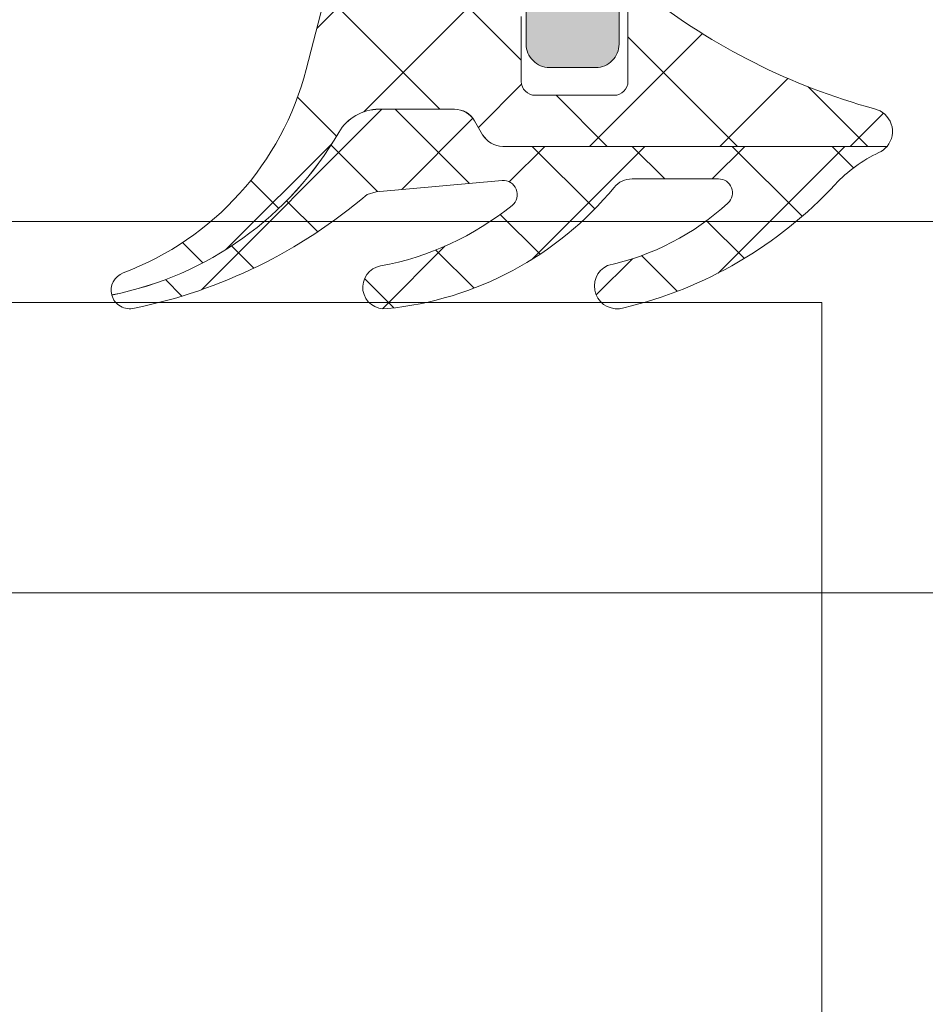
# Model space of a CAD drawing. Header units: millimetres. Extents: x 144573 to 336993, y 74252 to 247042.
# Tile 583 of 656: x 200131 to 200150, y 198251 to 198273. Entities that reach past the tile are written whole.
import ezdxf

# ---------------------------------------------------------------- set-up
doc = ezdxf.new("R2010")
doc.units = ezdxf.units.MM
doc.layers.add('FASÁDA DETAILNÍ', color=255, linetype='Continuous', lineweight=0)
doc.layers.add('NOVA', color=255, linetype='Continuous', lineweight=0)

# ---------------------------------------------------------------- blocks, each defined once
blk = doc.blocks.new('A$C69D17D4D')
at = {"layer": 'FASÁDA DETAILNÍ'}
h = blk.add_hatch(dxfattribs=at)
h.set_pattern_fill('ANSI37', color=256, scale=0.625, angle=270, style=0)
h.set_pattern_definition([(315, (-22992.49474955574, 24904.81811234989), (1.403165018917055, 1.403165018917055), []), (44.99999999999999, (-22992.49474955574, 24904.81811234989), (-1.403165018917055, 1.403165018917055), [])])
edge = h.paths.add_edge_path()
edge.add_ellipse((-23001.38166507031, 24900.19755051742), major_axis=(-5.03946705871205, 0), ratio=1, start_angle=274.9644612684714, end_angle=330.2082155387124)
edge.add_ellipse((-23005.49474955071, 24902.55235072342), major_axis=(-0.3000000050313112, 0), ratio=1, start_angle=330.207827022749, end_angle=359.9993073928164)
edge.add_line((-23005.79474955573, 24902.5523543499), (-23005.79475255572, 24902.01807034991))
edge.add_ellipse((-23005.494752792, 24902.01806911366), major_axis=(-0.2999997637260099, 0), ratio=1, start_angle=-0.0002361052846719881, end_angle=90.00004512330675)
edge.add_line((-23005.49475255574, 24901.71806934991), (-23003.94475555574, 24901.71806934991))
edge.add_ellipse((-23003.9447631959, 24901.41805870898), major_axis=(-0.3000106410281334, 0), ratio=1, start_angle=180.0043239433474, end_angle=269.99854088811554, ccw=False)
edge.add_line((-23003.64475255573, 24901.4180813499), (-23003.64474155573, 24900.01809934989))
edge.add_ellipse((-23003.34475171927, 24900.01810218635), major_axis=(-0.2999898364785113, 0), ratio=1, start_angle=0.0005417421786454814, end_angle=89.99964925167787)
edge.add_line((-23003.34475355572, 24899.71811234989), (-23001.64474155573, 24899.71811234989))
edge.add_ellipse((-23001.64474869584, 24900.01812249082), major_axis=(-0.3000101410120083, 0), ratio=1, start_angle=90.00136361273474, end_angle=179.9955805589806)
edge.add_line((-23001.34473855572, 24900.01809934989), (-23001.34474955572, 24901.5819303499))
edge.add_ellipse((-23001.04359049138, 24901.61478737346), major_axis=(-0.3029461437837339, 0), ratio=1, start_angle=-103.48357731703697, end_angle=6.226450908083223, ccw=False)
edge.add_ellipse((-22992.33866736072, 24912.93075169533), major_axis=(-14.00076634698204, 0), ratio=1, start_angle=51.92437992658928, end_angle=74.69826779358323)
edge.add_ellipse((-22996.14538093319, 24898.93851392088), major_axis=(-0.5004721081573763, 0), ratio=1, start_angle=140.1933656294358, end_angle=257.08239147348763, ccw=False)
edge.add_line((-22995.76091355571, 24898.61811234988), (-23004.04419255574, 24898.61811234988))
edge.add_ellipse((-23004.04419202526, 24899.11811205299), major_axis=(-0.499999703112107, 0), ratio=1, start_angle=29.99998035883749, end_angle=89.99993921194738, ccw=False)
edge.add_line((-23004.47720455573, 24898.86811234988), (-23004.65041055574, 24899.1681123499))
edge.add_ellipse((-23005.08342308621, 24898.91811264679), major_axis=(-0.4999997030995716, 0), ratio=1, start_angle=209.9999803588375, end_angle=269.9999392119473)
edge.add_line((-23005.08342255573, 24899.4181123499), (-23006.71277055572, 24899.4181123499))
edge.add_ellipse((-23006.71277133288, 24898.41811299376), major_axis=(-0.9999993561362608, 0), ratio=1, start_angle=269.9999554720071, end_angle=329.9496611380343)
edge.add_ellipse((-23013.89715204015, 24902.57443977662), major_axis=(-7.300023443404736, 0), ratio=1, start_angle=101.28555368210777, end_angle=149.9496454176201, ccw=False)
edge.add_ellipse((-23012.0819199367, 24895.51810276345), major_axis=(-0.3999905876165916, 0), ratio=1, start_angle=-69.4981705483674, end_angle=14.85297522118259, ccw=False)
edge.add_ellipse((-23014.4559868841, 24901.86720088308), major_axis=(-6.378448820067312, 0), ratio=1, start_angle=110.5018745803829, end_angle=165.5474022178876)
edge.add_line((-23008.27938755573, 24900.2752743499), (-23007.91580055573, 24901.6859813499))
edge.add_line((-23007.91580055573, 24901.6859813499), (-23007.70568755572, 24902.54868234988))
edge.add_ellipse((-23002.36906483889, 24901.218117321), major_axis=(-5.499995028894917, 0), ratio=1, start_angle=269.9999657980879, end_angle=346.00004503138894, ccw=False)
edge.add_line((-23002.36906155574, 24906.71811234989), (-22989.95103355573, 24906.71811234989))
edge.add_line((-22989.95103355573, 24906.71811234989), (-22988.58797655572, 24906.43049334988))
edge.add_ellipse((-22988.48474394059, 24906.91971968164), major_axis=(-0.499999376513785, 0), ratio=1, start_angle=78.08469922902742, end_angle=139.7162484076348)
edge.add_line((-22988.10331855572, 24906.59643334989), (-22986.52970755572, 24908.45304134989))
edge.add_ellipse((-22985.95756855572, 24907.96811184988), major_axis=(-0.7499997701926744, 0), ratio=1, start_angle=139.716293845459, end_angle=319.71629384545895, ccw=False)
edge.add_line((-22985.38542955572, 24907.48318234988), (-22987.34471555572, 24905.17153834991))
edge.add_ellipse((-22988.10756716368, 24905.81811051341), major_axis=(-0.999999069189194, 0), ratio=1, start_angle=78.08475213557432, end_angle=139.7163013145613, ccw=False)
edge.add_line((-22988.31403155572, 24904.83965734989), (-22990.10756855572, 24905.21811234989))
edge.add_line((-22990.10756855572, 24905.21811234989), (-23001.81776955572, 24905.21811234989))
h = blk.add_hatch(color=256, dxfattribs=at)
edge = h.paths.add_edge_path()
edge.add_line((-22987.99474955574, 24902.4181123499), (-22988.36795455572, 24902.11811234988))
edge.add_line((-22988.36795455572, 24902.11811234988), (-22992.34115955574, 24902.11811234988))
edge.add_ellipse((-22992.34115795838, 24904.11811955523), major_axis=(-2.000007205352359, 0), ratio=1, start_angle=60.000066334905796, end_angle=89.99995423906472, ccw=False)
edge.add_line((-22993.34115955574, 24902.38606134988), (-22994.31821155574, 24902.95016334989))
edge.add_ellipse((-22995.31821315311, 24901.21810514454), major_axis=(-2.000007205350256, 0), ratio=1, start_angle=240.0000663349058, end_angle=269.9999542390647)
edge.add_line((-22995.31821155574, 24903.21811234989), (-23001.03804555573, 24903.21811234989))
edge.add_ellipse((-23001.03804592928, 24902.71811272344), major_axis=(-0.4999996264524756, 0), ratio=1, start_angle=-90.00004280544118, end_angle=4.280544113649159e-05)
edge.add_line((-23001.53804555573, 24902.71811234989), (-23001.53804555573, 24900.81811234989))
edge.add_ellipse((-23002.03778756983, 24900.817854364), major_axis=(-0.499742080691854, 0), ratio=1, start_angle=89.9704217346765, end_angle=180.0295782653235, ccw=False)
edge.add_line((-23002.03804555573, 24900.31811234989), (-23003.03804555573, 24900.31811234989))
edge.add_ellipse((-23003.03830354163, 24900.817854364), major_axis=(-0.499742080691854, 0), ratio=1, start_angle=-0.029578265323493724, end_angle=90.0295782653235, ccw=False)
edge.add_line((-23003.53804555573, 24900.81811234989), (-23003.53804555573, 24901.81811234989))
edge.add_ellipse((-23004.03778501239, 24901.81837289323), major_axis=(-0.4997395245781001, 0), ratio=1, start_angle=179.9701283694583, end_angle=270.0298716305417)
edge.add_line((-23004.03804555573, 24902.31811234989), (-23005.03804555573, 24902.31811234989))
edge.add_ellipse((-23005.03829942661, 24902.81786047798), major_axis=(-0.4997481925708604, 0), ratio=1, start_angle=-0.02887693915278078, end_angle=90.02910611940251, ccw=False)
edge.add_line((-23005.53804755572, 24902.81811234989), (-23005.53804755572, 24903.05114334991))
edge.add_ellipse((-23005.0380483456, 24903.05114382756), major_axis=(-0.4999992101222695, 0), ratio=1, start_angle=-36.249313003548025, end_angle=5.4734981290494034e-05, ccw=False)
edge.add_ellipse((-23002.53804498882, 24901.21810592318), major_axis=(-3.600006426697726, 0), ratio=1, start_angle=270.0000408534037, end_angle=323.75061391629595, ccw=False)
edge.add_line((-23002.53804755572, 24904.81811234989), (-22992.59474955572, 24904.81811234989))
edge.add_ellipse((-22992.5947494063, 24904.6181124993), major_axis=(-0.1999998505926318, 0), ratio=1, start_angle=179.9999571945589, end_angle=270.0000428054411, ccw=False)
edge.add_line((-22992.39474955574, 24904.61811234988), (-22992.39474955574, 24903.90089134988))
edge.add_line((-22992.39474955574, 24903.90089134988), (-22992.53571055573, 24903.75999234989))
edge.add_ellipse((-22992.39474918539, 24903.61811241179), major_axis=(-0.2000000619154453, 0), ratio=1, start_angle=-45.18607561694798, end_angle=89.99989390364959)
edge.add_line((-22992.39474955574, 24903.4181123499), (-22990.49518055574, 24903.4181123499))
edge.add_line((-22990.49518055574, 24903.4181123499), (-22986.41653255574, 24903.10379434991))
edge.add_ellipse((-22986.49475006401, 24902.60994970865), major_axis=(-0.5000005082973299, 0), ratio=1, start_angle=180.0000734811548, end_angle=260.9999772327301, ccw=False)
edge.add_line((-22985.99474955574, 24902.6099503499), (-22985.99474955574, 24902.4181123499))
edge.add_ellipse((-22986.49474918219, 24902.41811197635), major_axis=(-0.4999996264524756, 0), ratio=1, start_angle=89.99995719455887, end_angle=180.0000428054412, ccw=False)
edge.add_line((-22986.49474955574, 24901.9181123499), (-22986.59474955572, 24901.9181123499))
edge.add_ellipse((-22986.59474970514, 24902.11811220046), major_axis=(-0.199999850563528, 0), ratio=1, start_angle=-4.2805441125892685e-05, end_angle=90.00004280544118, ccw=False)
edge.add_line((-22986.79474955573, 24902.11811234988), (-22986.79474955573, 24902.4181123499))
edge.add_line((-22986.79474955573, 24902.4181123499), (-22987.99474955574, 24902.4181123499))
h = blk.add_hatch(dxfattribs=at)
h.set_pattern_fill('ANSI37', color=256, scale=0.48, angle=270, style=0)
h.set_pattern_definition([(315, (-22992.49474955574, 24904.81811234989), (1.077630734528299, 1.077630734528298), []), (44.99999999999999, (-22992.49474955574, 24904.81811234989), (-1.077630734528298, 1.077630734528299), [])])
edge = h.paths.add_edge_path()
edge.add_arc((-23001.25586298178, 24897.4171130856), 0.4999992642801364, 90.00006577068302, 140.5926628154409, ccw=False)
edge.add_line((-23001.25586355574, 24897.91711234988), (-22999.39376655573, 24897.91711234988))
edge.add_arc((-22999.39376690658, 24897.61711215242), 0.3000001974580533, -47.35784303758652, 89.99993299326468, ccw=False)
edge.add_arc((-23002.96118162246, 24901.4909071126), 5.566188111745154, 282.1910326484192, 312.6422611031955, ccw=False)
edge.add_arc((-23001.57788767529, 24895.60683082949), 0.4897187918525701, 115.1172428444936, 287.0139722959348)
edge.add_arc((-23003.52377899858, 24903.94658868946), 9.052420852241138, 283.3434387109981, 317.2066788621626)
edge.add_arc((-22994.6796022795, 24895.75870847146), 2.999999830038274, 114.7549030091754, 137.2067131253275, ccw=False)
edge.add_arc((-22996.1453844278, 24898.93751455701), 0.5004751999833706, 294.7551757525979, 320.1935658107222)
edge.add_line((-22995.76091355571, 24898.61711234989), (-23004.04419255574, 24898.61711234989))
edge.add_arc((-23004.04419202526, 24899.11711205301), 0.499999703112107, 209.9999803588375, 269.9999392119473, ccw=False)
edge.add_line((-23004.47720455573, 24898.86711234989), (-23004.65041055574, 24899.16711234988))
edge.add_arc((-23005.08342308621, 24898.91711264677), 0.4999997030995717, 29.99998035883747, 89.99993921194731)
edge.add_line((-23005.08342255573, 24899.41711234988), (-23006.71277055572, 24899.41711234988))
edge.add_arc((-23006.71277133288, 24898.41711299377), 0.999999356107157, 89.99995547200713, 149.9496611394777)
edge.add_arc((-23013.89715204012, 24902.57343977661), 7.300023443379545, 281.28555368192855, 329.9496454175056, ccw=False)
edge.add_arc((-23012.08191946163, 24895.51710271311), 0.3999910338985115, 194.8529508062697, 285.0012766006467)
edge.add_arc((-23014.20863993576, 24906.03660677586), 11.13157184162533, 281.5576577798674, 310.5869612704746)
edge.add_line((-23006.96642355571, 24897.58307534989), (-23006.77420655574, 24897.6407763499))
edge.add_line((-23006.77420655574, 24897.6407763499), (-23004.05699955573, 24897.8786143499))
edge.add_arc((-23004.03084055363, 24897.57975707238), 0.2999999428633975, -50.96904885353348, 95.00235508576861, ccw=False)
edge.add_arc((-23007.82501258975, 24902.25998317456), 6.32496947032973, 280.4799707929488, 309.03103330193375, ccw=False)
edge.add_arc((-23006.5961352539, 24895.58214734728), 0.4650353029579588, 99.7079737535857, 277.5281371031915)
edge.add_arc((-23007.2456340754, 24902.33847968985), 7.252239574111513, 275.6216716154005, 320.5924891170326)
for p, q in [((-24919.00002156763, 24897.00002418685), (-11879.50012068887, 24897.00002420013)), ((-23938.49992168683, 24897.00002419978), (-21079.50012145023, 24897.00001934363)), ((-11879.50012068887, 24889.00002420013), (-24919.00002156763, 24889.00002418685)), ((-21038.49992168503, 24889.00002419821), (-22997.1692492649, 24889.00002419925))]:
    blk.add_line(p, q, dxfattribs=at)
at = {"layer": 'FASÁDA DETAILNÍ', "extrusion": (0, 0, -1)}
for points in [[(23003.64475255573, 24901.4180813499), (23003.64474155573, 24900.01809934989), (23003.64474155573, 24900.01809934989, -0.414209), (23003.34475355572, 24899.71811234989), (23001.64474155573, 24899.71811234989), (23001.64474155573, 24899.71811234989, -0.414184), (23001.34473855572, 24900.01809934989), (23001.34474955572, 24901.5819303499)], [(23000.97295355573, 24901.90938334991, -0.0996982), (22996.03350055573, 24899.42632034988, 0.559391), (22995.76091355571, 24898.61811234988), (23004.04419255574, 24898.61811234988), (23004.04419255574, 24898.61811234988, 0.267949), (23004.47720455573, 24898.86811234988), (23004.65041055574, 24899.1681123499), (23004.65041055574, 24899.1681123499, -0.267949), (23005.08342255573, 24899.4181123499), (23006.71277055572, 24899.4181123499), (23006.71277055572, 24899.4181123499, -0.267714), (23007.57835655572, 24898.9188733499, 0.215587), (23012.46854555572, 24895.41556934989, 0.385623), (23012.22201155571, 24895.89275834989, -0.244909), (23008.27938755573, 24900.2752743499), (23007.91580055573, 24901.6859813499)], [(23001.53804555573, 24902.71811234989), (23001.53804555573, 24900.81811234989), (23001.53804555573, 24900.81811234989, 0.414516), (23002.03804555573, 24900.31811234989), (23003.03804555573, 24900.31811234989), (23003.03804555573, 24900.31811234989, 0.414516), (23003.53804555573, 24900.81811234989), (23003.53804555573, 24901.81811234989)]]:
    blk.add_lwpolyline(points, format="xyb", dxfattribs=at)
at = {"layer": 'FASÁDA DETAILNÍ'}
blk.add_lwpolyline([(-23001.64218855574, 24897.73452734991, -0.224409), (-23001.25586355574, 24897.91711234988), (-22999.39376655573, 24897.91711234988), (-22999.39376655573, 24897.91711234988, -0.683163), (-22999.19054155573, 24897.39643234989, -0.133656), (-23001.78575955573, 24896.05024234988, 0.931673), (-23001.43459355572, 24895.13854534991, 0.148841), (-22996.88103055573, 24897.7967743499, -0.0982791), (-22995.93581455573, 24898.48303034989, 0.111454), (-22995.76091355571, 24898.61711234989), (-23004.04419255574, 24898.61711234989), (-23004.04419255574, 24898.61711234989, -0.267949), (-23004.47720455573, 24898.86711234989), (-23004.65041055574, 24899.16711234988), (-23004.65041055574, 24899.16711234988, 0.267949), (-23005.08342255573, 24899.41711234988), (-23006.71277055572, 24899.41711234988), (-23006.71277055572, 24899.41711234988, 0.267714), (-23007.57835655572, 24898.91787334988, -0.215587), (-23012.46854555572, 24895.4145693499, 0.414972), (-23011.97838555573, 24895.1307433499, 0.127346), (-23006.96642355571, 24897.58307534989), (-23006.77420655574, 24897.6407763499), (-23004.05699955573, 24897.8786143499), (-23004.05699955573, 24897.8786143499, -0.739768), (-23003.84191855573, 24897.34671534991, -0.125226), (-23006.67455255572, 24896.04052334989, 0.981156), (-23006.53520955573, 24895.12112034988, 0.19878), (-23001.64218855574, 24897.73452734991)], format="xyb", close=True, dxfattribs=at)
blk.add_lwpolyline([(-23384.8600261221, 24895.25402419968), (-22997.1692492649, 24895.25402419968), (-22997.1692492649, 24851.25402419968), (-23384.8600261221, 24851.25402419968), (-23465.83090494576, 24851.25402419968), (-23465.83090494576, 24895.25402419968)], close=True, dxfattribs=at)

msp = doc.modelspace()

# ---------------------------------------------------------------- block references
at = {"layer": 'NOVA', "ltscale": 300}
msp.add_blockref('A$C69D17D4D', (223144.9987451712, 173371.2585875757), dxfattribs=at)

doc.saveas('drawing.dxf')
